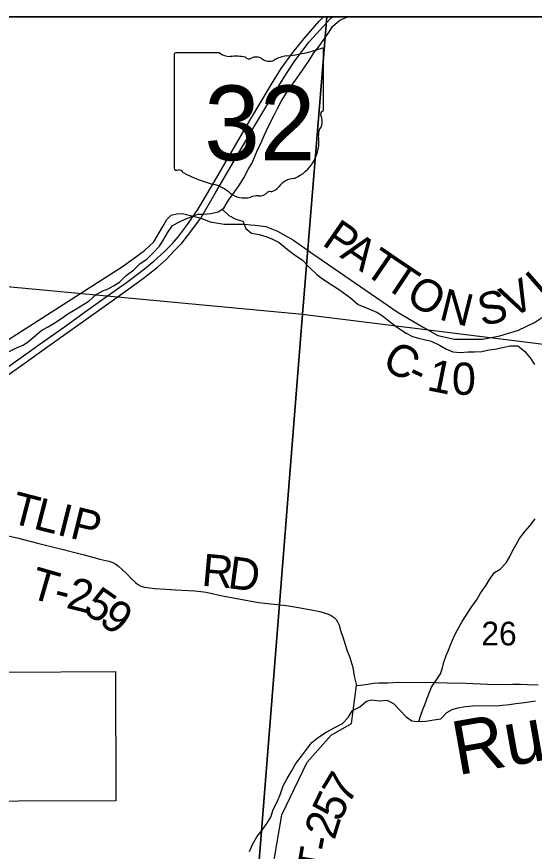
# Model space of a CAD drawing. Extents: x 0 to 42, y 0 to 22.
# Drawn here: x 4.156 to 4.613, y 20.163 to 20.9 of the extents above; entities that cross this region are included whole.
import ezdxf

# ---------------------------------------------------------------- set-up
doc = ezdxf.new("R2010")
doc.units = 0
for name, color, linetype in [('GM_X_Corporation', 7, 'Continuous'), ('GM_X_County_Road', 7, 'Continuous'), ('GM_X_County_Road_Text', 7, 'Continuous'), ('GM_X_Minor_River', 7, 'Continuous'), ('GM_X_Minor_River_Text', 7, 'Continuous'), ('GM_X_Section', 7, 'Continuous'), ('GM_X_Section_Text', 7, 'Continuous'), ('GM_X_State_Location', 7, 'Continuous'), ('GM_X_State_Route', 7, 'Continuous'), ('GM_X_State_Shield', 7, 'Continuous'), ('GM_X_Township_Road', 7, 'Continuous'), ('GM_X_Township_Road_Text', 7, 'Continuous'), ('GM_X_Unincorporated', 7, 'Continuous'), ('SH_Cut_Line', 7, 'Continuous'), ('SH_Data', 7, 'Continuous')]:
    doc.layers.add(name, color=color, linetype=linetype)

msp = doc.modelspace()

# ---------------------------------------------------------------- linework, layer by layer
at = {"layer": 'GM_X_Corporation'}
msp.add_lwpolyline([(4.02772, 20.45028), (4.11487, 20.4506), (4.14599, 20.45072), (4.14602, 20.44284), (4.14649, 20.32165), (4.24326, 20.32202), (4.2437, 20.208), (4.07158, 20.20735), (4.05873, 20.19011), (4.0344, 20.20824), (4.02867, 20.20354)], close=True, dxfattribs=at)
at = {"layer": 'GM_X_County_Road'}
for points in [[(4.36245, 20.71641), (4.36656, 20.71596), (4.37606, 20.71471), (4.38632, 20.71071), (4.40033, 20.7027), (4.41734, 20.69069), (4.49257, 20.63891), (4.5148, 20.62595), (4.52754, 20.61875), (4.54226, 20.61549), (4.5671, 20.61549), (4.58247, 20.61843), (4.59882, 20.62333), (4.61287, 20.6302), (4.6253, 20.63838), (4.66191, 20.66944), (4.70752, 20.71281), (4.7294, 20.72767), (4.75954, 20.7425), (4.79462, 20.75782), (4.84138, 20.77208), (4.86823, 20.78006), (4.88226, 20.78273)], [(4.25905, 20.6864), (4.269, 20.69369), (4.27726, 20.70145), (4.28501, 20.71496), (4.28875, 20.72115), (4.29254, 20.72477), (4.29735, 20.72589), (4.30252, 20.72638), (4.31188, 20.72398), (4.31851, 20.72228)], [(4.31851, 20.72228), (4.32675, 20.71901), (4.33929, 20.71696), (4.35731, 20.71696), (4.36245, 20.71641)], [(4.01111, 20.53558), (4.01208, 20.53572), (4.01689, 20.53643), (4.02692, 20.53999), (4.03539, 20.54401), (4.04317, 20.54767), (4.05534, 20.55544), (4.24952, 20.67941), (4.25905, 20.6864)]]:
    msp.add_lwpolyline(points, dxfattribs=at)
at = {"layer": 'GM_X_Minor_River'}
for points in [[(4.14909, 20.60418), (4.15667, 20.60813), (4.16179, 20.6102), (4.16653, 20.61341), (4.17298, 20.61888), (4.17848, 20.62341), (4.18341, 20.62605), (4.18929, 20.62944), (4.19593, 20.63397), (4.20143, 20.63774), (4.20636, 20.64076), (4.213, 20.64491), (4.22001, 20.64924), (4.22628, 20.65491), (4.23215, 20.65811), (4.23689, 20.65999), (4.24163, 20.66244), (4.24675, 20.66564), (4.25264, 20.67169), (4.25946, 20.6766), (4.26497, 20.68207), (4.27104, 20.68603), (4.27655, 20.6917), (4.28205, 20.69737), (4.28605, 20.7038), (4.28929, 20.70929), (4.29366, 20.71572), (4.29992, 20.71911), (4.30484, 20.72118), (4.30996, 20.72343), (4.31602, 20.72588), (4.32094, 20.72586), (4.32738, 20.72622), (4.33401, 20.72771), (4.33875, 20.73092), (4.34312, 20.73811), (4.34807, 20.74492), (4.35263, 20.75172), (4.35644, 20.75778), (4.36025, 20.76516), (4.36348, 20.77045), (4.36634, 20.7767), (4.36844, 20.78162), (4.37168, 20.789), (4.37473, 20.79563), (4.37721, 20.80074), (4.38045, 20.80755), (4.38369, 20.81379), (4.38636, 20.8189), (4.38959, 20.82515), (4.39264, 20.83044), (4.39644, 20.8365), (4.40158, 20.84311), (4.40614, 20.84973), (4.40975, 20.85484), (4.41413, 20.86127), (4.41832, 20.86808), (4.4223, 20.87299), (4.42706, 20.8798), (4.43143, 20.88604), (4.43486, 20.89134), (4.44112, 20.89681), (4.44811, 20.9)], [(4.33743, 20.73003), (4.34327, 20.72446), (4.3495, 20.72141), (4.35574, 20.71968), (4.35818, 20.71323), (4.36327, 20.70885), (4.37008, 20.70788), (4.37688, 20.70577), (4.3818, 20.70367), (4.38784, 20.70061), (4.39463, 20.6949), (4.40124, 20.68995), (4.40785, 20.68538), (4.41445, 20.67873), (4.42086, 20.67245), (4.42596, 20.66864), (4.43256, 20.66426), (4.43917, 20.66006), (4.44408, 20.65664), (4.45069, 20.65187), (4.45748, 20.64598), (4.4639, 20.6433), (4.46882, 20.64139), (4.47448, 20.6389), (4.47996, 20.63528), (4.486, 20.63033), (4.49204, 20.62576), (4.49959, 20.62062), (4.50544, 20.61776), (4.51055, 20.61622), (4.51565, 20.61526), (4.5217, 20.61353), (4.52926, 20.61009), (4.53474, 20.60685), (4.54097, 20.60437), (4.54759, 20.60378), (4.55441, 20.60413), (4.55989, 20.6043), (4.56633, 20.60466), (4.57296, 20.60597), (4.57807, 20.60671), (4.58469, 20.6082), (4.59151, 20.60969), (4.59813, 20.60948), (4.60417, 20.60491), (4.60907, 20.59902), (4.61284, 20.59294)], [(4.51096, 20.27807), (4.51263, 20.28369), (4.51454, 20.28861), (4.51644, 20.29372), (4.51912, 20.30111), (4.52217, 20.3083), (4.52636, 20.31492), (4.52997, 20.32022), (4.53169, 20.32533), (4.53303, 20.33026), (4.53494, 20.33613), (4.53704, 20.34105), (4.53914, 20.34635), (4.54219, 20.35336), (4.54486, 20.35828), (4.54905, 20.36642), (4.55228, 20.37133), (4.55704, 20.37852), (4.56236, 20.3859), (4.56541, 20.39139), (4.57016, 20.3982), (4.57321, 20.4033), (4.57758, 20.40955), (4.58251, 20.41256), (4.58783, 20.41804), (4.59087, 20.42315), (4.59335, 20.42807), (4.59678, 20.43432), (4.59963, 20.43962), (4.60457, 20.44586), (4.60875, 20.45077), (4.61351, 20.45682)], [(4.36159, 20.16323), (4.36426, 20.16948), (4.36788, 20.17629), (4.37282, 20.18215), (4.37739, 20.18877), (4.38024, 20.19369), (4.38234, 20.20032), (4.38615, 20.2077), (4.38883, 20.21433), (4.39112, 20.22134), (4.39474, 20.22777), (4.39854, 20.23421), (4.40235, 20.24083), (4.40748, 20.24745), (4.41281, 20.25444), (4.41642, 20.25936), (4.42249, 20.26408), (4.42913, 20.26861), (4.43671, 20.27276), (4.44353, 20.27615), (4.44866, 20.28144), (4.45228, 20.28768), (4.45872, 20.29107), (4.46461, 20.29598), (4.46953, 20.2971), (4.47596, 20.29613), (4.48259, 20.29687), (4.48844, 20.29382), (4.49975, 20.28202), (4.50466, 20.27859), (4.50958, 20.27801), (4.51696, 20.27836), (4.52415, 20.27948), (4.5304, 20.2804), (4.53553, 20.28607), (4.54027, 20.28871), (4.54519, 20.29002), (4.55201, 20.29133), (4.55826, 20.29188), (4.57226, 20.29221), (4.57945, 20.2918), (4.58456, 20.29235), (4.591, 20.2929), (4.59649, 20.29402), (4.6016, 20.29457), (4.60822, 20.2955), (4.61371, 20.29624)]]:
    msp.add_lwpolyline(points, dxfattribs=at)
at = {"layer": 'GM_X_Section'}
for points in [[(3.90893, 20.68435), (4.40821, 20.63742), (4.36789, 20.12963), (3.86445, 20.18016)], [(4.40821, 20.63742), (4.90691, 20.57553), (4.86433, 20.0791), (4.36789, 20.12963)]]:
    msp.add_lwpolyline(points, close=True, dxfattribs=at)
at = {"layer": 'GM_X_State_Route'}
for points in [[(4.14608, 20.58923), (4.1622, 20.60058), (4.17791, 20.61201), (4.19827, 20.62622), (4.21558, 20.63899), (4.23614, 20.65379), (4.25292, 20.66547), (4.26748, 20.67641), (4.27702, 20.68439), (4.28632, 20.69245), (4.29355, 20.69985), (4.29898, 20.70594), (4.30688, 20.71663), (4.31188, 20.72398), (4.31584, 20.72979), (4.32884, 20.75167), (4.36182, 20.80826), (4.38107, 20.84058), (4.38945, 20.85423), (4.39982, 20.8683), (4.40969, 20.88088), (4.42285, 20.89593), (4.42667, 20.9)], [(4.31851, 20.72228), (4.33179, 20.74524), (4.36545, 20.80248), (4.3838, 20.83332), (4.39473, 20.85084), (4.40164, 20.86096), (4.41431, 20.87774), (4.42369, 20.8881), (4.43331, 20.89863), (4.43471, 20.9)], [(4.06714, 20.54208), (4.08038, 20.54784), (4.10127, 20.55705), (4.11238, 20.56248), (4.12677, 20.57038), (4.13656, 20.57638), (4.14651, 20.58238), (4.16164, 20.59299), (4.18369, 20.60887), (4.19981, 20.62055), (4.21724, 20.6328), (4.23739, 20.6472), (4.25524, 20.65994), (4.26807, 20.66924), (4.28025, 20.67903), (4.28798, 20.68569), (4.29546, 20.69367), (4.30171, 20.70025), (4.30681, 20.70666), (4.31851, 20.72228)]]:
    msp.add_lwpolyline(points, dxfattribs=at)
at = {"layer": 'GM_X_State_Shield'}
for p, q in [((4.29505, 20.86635), (4.29505, 20.76629)), ((4.33496, 20.86808), (4.29635, 20.86808)), ((4.42689, 20.81821), (4.42689, 20.87056)), ((4.42687, 20.81823), (4.42689, 20.81821))]:
    msp.add_line(p, q, dxfattribs=at)
for centre, radius, start, end in [((4.29656, 20.86657), 0.00153, 98.1301, 188.1301), ((4.34415, 20.87969), 0.01481, 231.61951, 271.11188), ((4.37993, 21.00449), 0.13981, 275.84447, 288.90645), ((4.42543, 20.87077), 0.00147, 351.86209, 97.738), ((4.34907, 20.8119), 0.05318, 80.48669, 94.98827), ((4.36114, 20.86709), 0.00427, 219.79206, 297.10237), ((4.36741, 20.85552), 0.00889, 54.46668, 119.14113), ((4.37888, 20.87138), 0.01069, 233.85621, 294.82819), ((4.39776, 20.83751), 0.02813, 97.34618, 120.76885), ((4.42655, 20.81437), 0.00227, 107.94398, 210.33697), ((4.42532, 20.81801), 0.00157, 289.60381, 7.73413), ((4.4121, 20.80775), 0.01363, 340.03296, 23.64957), ((4.43215, 20.79631), 0.00992, 136.8065, 186.92959), ((4.38776, 20.78965), 0.03497, 292.30889, 8.98584), ((4.29658, 20.76608), 0.00154, 171.95839, 258.30661), ((4.29681, 20.77631), 0.01176, 267.33899, 280.60386), ((4.29922, 20.76052), 0.00424, 29.74838, 93.27175), ((4.35275, 20.85042), 0.10096, 240.41292, 257.1985), ((4.4025, 20.7382), 0.01915, 94.40312, 142.57675), ((4.32265, 20.72134), 0.03159, 47.18416, 75.83597), ((4.37824, 20.7566), 0.0113, 282.87319, 323.27711), ((4.35681, 20.76003), 0.02004, 230.70037, 286.29184), ((4.36839, 20.72543), 0.01647, 85.69512, 111.20995), ((4.36986, 20.75253), 0.01068, 268.77702, 315.54927), ((4.37952, 20.74284), 0.00301, 65.75173, 132.64842)]:
    msp.add_arc(centre, radius, start, end, dxfattribs=at)
at = {"layer": 'GM_X_Township_Road'}
for points in [[(5.44663, 20.9), (2.33491, 20.9), (2.32756, 20.8303), (2.32532, 20.80909), (2.30663, 20.5555), (2.29028, 20.33374), (2.26737, 20.02303)], [(4.14613, 20.44258), (4.15765, 20.43977), (4.17568, 20.43515), (4.19256, 20.4311), (4.21573, 20.42518), (4.22959, 20.42138), (4.23747, 20.41938), (4.24101, 20.41821), (4.24364, 20.41676), (4.24599, 20.41522), (4.24907, 20.41223), (4.25333, 20.40824), (4.25704, 20.40416), (4.26085, 20.40063), (4.26302, 20.39891), (4.26574, 20.39755), (4.26891, 20.39664), (4.27353, 20.39601), (4.27779, 20.39546), (4.28794, 20.39474), (4.29618, 20.39411), (4.30733, 20.39356), (4.31322, 20.3932), (4.31865, 20.39275), (4.32337, 20.39202), (4.32971, 20.39084), (4.33777, 20.38903), (4.35345, 20.38604), (4.36957, 20.38305), (4.39413, 20.38033), (4.403, 20.37888), (4.41451, 20.37689), (4.42357, 20.37499), (4.43046, 20.3729), (4.43354, 20.37145), (4.43607, 20.36991), (4.43789, 20.3681), (4.43915, 20.36611), (4.44051, 20.36294), (4.44224, 20.35741), (4.44414, 20.35179), (4.44559, 20.3469), (4.44776, 20.34047), (4.45003, 20.33458), (4.45256, 20.32579), (4.45383, 20.31809), (4.45492, 20.31338), (4.45583, 20.30966)], [(4.33791, 20.05006), (4.35392, 20.09931), (4.38122, 20.14397), (4.38996, 20.19556), (4.41233, 20.24203), (4.43364, 20.26586), (4.45159, 20.27625), (4.45583, 20.30966)], [(4.45583, 20.30966), (4.45936, 20.31003), (4.46606, 20.31102), (4.47105, 20.31193), (4.47558, 20.3122), (4.48346, 20.31211), (4.49324, 20.31265), (4.52577, 20.31247), (4.53565, 20.3122), (4.55232, 20.31184), (4.57171, 20.31111), (4.58638, 20.31075), (4.59381, 20.31102), (4.6007, 20.31093), (4.60677, 20.31066), (4.61619, 20.31039)]]:
    msp.add_lwpolyline(points, dxfattribs=at)
at = {"layer": 'GM_X_Unincorporated'}
for points in [[(4.42968, 20.9), (3.9262, 20.9), (3.90893, 20.68435), (4.40821, 20.63742)], [(4.93455, 20.9), (4.42968, 20.9), (4.40821, 20.63742), (4.90691, 20.57553)]]:
    msp.add_lwpolyline(points, close=True, dxfattribs=at)
at = {"layer": 'SH_Cut_Line'}
msp.add_lwpolyline([(8.604, 20.9), (2.1, 20.9), (2.1, 14.1)], dxfattribs=at)
at = {"layer": 'SH_Data'}
msp.add_line((2.1, 20.9), (8.9, 20.9), dxfattribs=at)

# ---------------------------------------------------------------- texts
at = {"layer": 'GM_X_County_Road_Text'}
for s, rotation, p in [('P', 325.24776, (4.42457, 20.69927)), ('A', 325.58497, (4.44047, 20.68824)), ('T', 325.59194, (4.4611, 20.67411)), ('T', 326.2799, (4.47894, 20.66189)), ('I', 41.1393, (4.62098, 20.64923)), ('O', 329.24478, (4.49797, 20.64924)), ('V', 26.94067, (4.59234, 20.63361)), ('N', 345.98647, (4.52781, 20.63301)), ('S', 12.6838, (4.56639, 20.62679)), ('C', 329.79667, (4.477, 20.5911)), ('1', 348.4705, (4.51703, 20.57062)), ('0', 359.02974, (4.53985, 20.5665)), ('-', 333.75491, (4.49905, 20.57835))]:
    msp.add_text(s, height=0.02841, rotation=rotation, dxfattribs=at).set_placement(p)
at = {"layer": 'GM_X_Minor_River_Text'}
msp.add_text('Run', height=0.047346, rotation=10.00003, dxfattribs=at).set_placement((4.54497, 20.23051))
at = {"layer": 'GM_X_Section_Text'}
msp.add_text('26', height=0.020928, rotation=0.00001, dxfattribs=at).set_placement((4.56606, 20.34517))
at = {"layer": 'GM_X_State_Location'}
for s, p in [('s', (4.35949, 20.80967)), ('r', (4.35948, 20.80967))]:
    msp.add_text(s, height=0.0000947, dxfattribs=at).set_placement(p)
msp.add_text('32', height=0.0000947, rotation=0.00001, dxfattribs=at).set_placement((4.33564, 20.80278))
at = {"layer": 'GM_X_State_Shield'}
msp.add_text('32', height=0.065918, dxfattribs=at).set_placement((4.32163, 20.77335))
at = {"layer": 'GM_X_Township_Road_Text'}
for s, rotation, p in [('T', 345.49659, (4.14929, 20.45377)), ('L', 345.62252, (4.16993, 20.44844)), ('I', 345.89763, (4.19065, 20.44312)), ('P', 346.24416, (4.20215, 20.44024)), ('R', 354.93525, (4.31868, 20.39795)), ('D', 352.34181, (4.34158, 20.39593)), ('T', 343.91568, (4.16617, 20.38759)), ('2', 345.83321, (4.19889, 20.37854)), ('5', 325.17254, (4.21341, 20.37538)), ('-', 345.65969, (4.1875, 20.38145)), ('9', 322.94797, (4.22754, 20.36555)), ('7', 59.0648, (4.44845, 20.20369)), ('5', 64.62189, (4.44129, 20.18852)), ('2', 72.96728, (4.43656, 20.17281)), ('-', 78.4941, (4.43441, 20.16208)), ('T', 80.54613, (4.43097, 20.14138))]:
    msp.add_text(s, height=0.02841, rotation=rotation, dxfattribs=at).set_placement(p)

doc.saveas('drawing.dxf')
